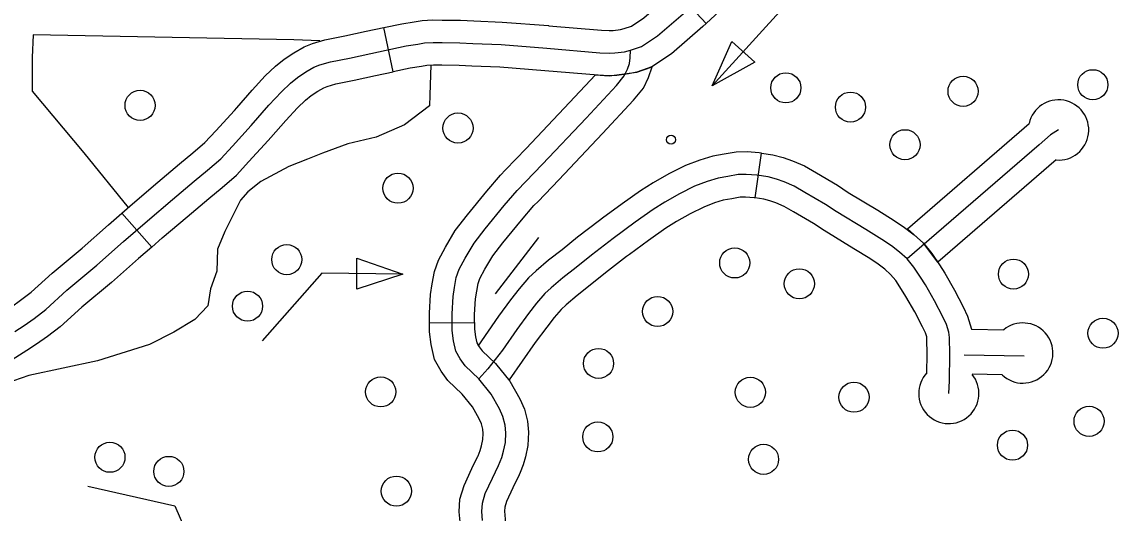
# Model space of a CAD drawing. Extents: x 653372 to 905732, y 627442 to 787275.
# Drawn here: x 665356 to 668993, y 772375 to 774006 of the extents above; entities that cross this region are included whole.
import ezdxf

# ---------------------------------------------------------------- set-up
doc = ezdxf.new("R2010")
doc.units = 0
for name, color, linetype in [('31', 7, 'Continuous'), ('35', 7, 'Continuous'), ('56', 7, 'Continuous'), ('6', 7, 'Continuous')]:
    doc.layers.add(name, color=color, linetype=linetype)

msp = doc.modelspace()

# ---------------------------------------------------------------- linework, layer by layer
at = {"layer": '31'}
for p, q in [((667524.3, 774110.4), (667626.7, 774000.8)), ((666588.1, 773840.1), (666557.2, 773986.9)), ((666557.2, 773986.9), (666557.2, 773986.9)), ((667789.4, 773421.1), (667810.7, 773569.6)), ((667810.7, 773569.6), (667810.7, 773569.6)), ((665687.8, 773370.8), (665786.8, 773258.1)), ((666708.3, 773006.8), (666858.3, 773007.1)), ((666708.3, 773006.8), (666708.3, 773006.8))]:
    msp.add_line(p, q, dxfattribs=at)
for points in [[(667375.6, 773911.3), (667412.3, 773923.9), (667465.4, 773959.7), (667565.3, 774046.1), (667690.6, 774163.2), (667853, 774339.1), (667953.7, 774453), (668005.5, 774509.5), (668059.1, 774559), (668090.1, 774587), (668141.5, 774632.6), (668174.7, 774658.2), (668206.8, 774680.8), (668246.8, 774702.2), (668318.6, 774739.3), (668495.2, 774830.3), (668713.9, 774947.2)], [(667626.7, 774000.8), (667743.8, 774110.3), (667908.7, 774288.9), (667996, 774387.6)], [(667104.2, 773993), (667278.7, 773978.3), (667304.8, 773976.9), (667317.4, 773977.5), (667342.1, 773980.5), (667354.8, 773983.5), (667378.6, 773991.6), (667419.8, 774019.4), (667515.1, 774101.9), (667524.3, 774110.4)], [(666557.2, 773986.9), (666616.9, 773999.5), (666657.4, 774005.9), (666683.8, 774010.4), (666719.1, 774012), (666751, 774011.9), (666811.7, 774010.8), (666855.2, 774008.8), (666950.1, 774005.2), (667103.6, 773993.1), (667104.3, 773993)], [(667626.7, 774000.8), (667615.4, 773990.3), (667511.1, 773900), (667446, 773856.2), (667396.3, 773839.1), (667368.3, 773832.6), (667330.1, 773827.9), (667304.3, 773826.7), (667268.4, 773828.6), (667091.6, 773843.6)], [(666068.9, 773720.3), (666119.8, 773778.9), (666163.6, 773826.2), (666197.7, 773858.4), (666225.8, 773881.4), (666258.2, 773903.4), (666292.6, 773923), (666320.4, 773933.8), (666361.5, 773945.6), (666427, 773958.9), (666498.2, 773974.5), (666557.2, 773986.9)], [(665332.1, 772977.9), (665363, 772997.7), (665396.2, 773021), (665434.7, 773050.9), (665505.3, 773114.5), (665604.5, 773197.3), (665693.3, 773275.9), (665772.2, 773345.2), (665855.6, 773415.8), (665927.6, 773477.2), (665971.5, 773513.5), (666015.5, 773551.4), (666054.4, 773593), (666117, 773661.3), (666175.7, 773728.8), (666216.9, 773773.4), (666247.3, 773802), (666270.7, 773821.3), (666297.9, 773839.6), (666324.9, 773855.1), (666344.4, 773862.6), (666379.4, 773872.7), (666442.5, 773885.5), (666513.9, 773901.1), (666630.6, 773925.7), (666669.6, 773931.9), (666691.8, 773935.7), (666720.7, 773937), (666750.2, 773936.9), (666809.3, 773935.8), (666852, 773933.8), (666945.7, 773930.3), (667097.5, 773918.3), (667273.6, 773903.4), (667304.5, 773901.8), (667323.7, 773902.7), (667355.2, 773906.6), (667375.6, 773911.3)], [(666884.8, 772350.2), (666882.2, 772379.3), (666883.9, 772407.4), (666893.7, 772439.6), (666917.2, 772490.8), (666937.8, 772532.7), (666948.2, 772558.7), (666954.1, 772579.6), (666960.3, 772608.5), (666962.1, 772641), (666959.4, 772666.5), (666952.3, 772694.9), (666940.8, 772720.7), (666913.3, 772769.9), (666872.2, 772819.9), (666826.4, 772864), (666810.4, 772886.4), (666795.4, 772912.4), (666787.6, 772946.9), (666783.3, 772980.8), (666783.3, 773036.2), (666786.7, 773093.2), (666791.2, 773123.9), (666797.4, 773157.1), (666807, 773184.1), (666826.6, 773221.3), (666856.2, 773270.5), (666892.8, 773318.6), (666956.6, 773395.4), (666999.5, 773446), (667083.8, 773533.1), (667228.2, 773686.2), (667329, 773794.8), (667354.6, 773826.6), (667365.8, 773849.1), (667371.6, 773867.4), (667374.8, 773885.8), (667375.6, 773911.3)], [(667091.5, 773843.6), (667091.3, 773843.6), (666941.3, 773855.4), (666848.8, 773858.9), (666806.8, 773860.9), (666749.4, 773861.9), (666722.2, 773862), (666699.9, 773861), (666681.7, 773857.9), (666644.2, 773851.9), (666588.1, 773840.1)], [(666961, 773514.1), (667029.6, 773585), (667173.4, 773737.4), (667258.8, 773829.4), (667304.3, 773826.7), (667396.3, 773839.1), (667447, 773856.9)], [(667068.8, 773409.7), (667138.1, 773481.3), (667282.9, 773635), (667385.8, 773745.7), (667418.1, 773785.9), (667435.5, 773820.9), (667447, 773856.9)], [(666182.1, 773621.9), (666231.5, 773678.7), (666270.2, 773720.6), (666296.8, 773745.7), (666315.6, 773761.1), (666337.6, 773775.9), (666357.3, 773787.2), (666368.3, 773791.5), (666397.2, 773799.8), (666458, 773812.2), (666529.6, 773827.8), (666588.1, 773840.1)], [(665687.8, 773370.8), (665723.2, 773401.9), (665807, 773472.9), (665879.3, 773534.6), (665923.1, 773570.8), (665963.4, 773605.5), (665999.3, 773644), (666061, 773711.3), (666068.9, 773720.3)], [(668796.1, 773646.8), (668769.6, 773630.3), (668731.8, 773597.8), (668293.1, 773218.5)], [(668395.1, 773207.5), (668347.5, 773270.4), (668294.3, 773318.7), (668698.4, 773668.1)], [(665786.8, 773258.1), (665821.2, 773288.4), (665904.1, 773358.6), (665975.8, 773419.7), (666019.9, 773456.2), (666067.5, 773497.2), (666109.4, 773542.1), (666172.9, 773611.4), (666182.1, 773621.9)], [(667810.7, 773569.6), (667802.5, 773570.8), (667762.2, 773573.9), (667726, 773573.5), (667685.9, 773566.5), (667648.3, 773560.1), (667605, 773546.5), (667557.8, 773528.2), (667503.2, 773500.9), (667450.7, 773471.7), (667409.1, 773445.1), (667347.3, 773401.1), (667282.7, 773353.6)], [(667810.7, 773569.6), (667847.6, 773564.3), (667882.2, 773555.1), (667912.5, 773544.3), (667952.6, 773527.1), (667992.2, 773504.2), (668062.2, 773463.1), (668098.3, 773439.5), (668195.7, 773380.1), (668250.4, 773345.9), (668285.2, 773323.3), (668307.5, 773305.7)], [(668787.9, 773547.1), (668395.1, 773207.5)], [(666708.3, 773006.8), (666708.3, 773038.4), (666712.1, 773100.9), (666717.2, 773136.2), (666724.8, 773176.7), (666738.2, 773214.2), (666761.2, 773258.1), (666794, 773312.6), (666834.1, 773365.3), (666899.2, 773443.6), (666943.8, 773496.4), (666961, 773514.1)], [(668431.8, 772771.7), (668433.6, 772813.9), (668435.2, 772902.2), (668434.1, 772957.7), (668431.9, 772975.1), (668424, 773000.8), (668411.8, 773026.1), (668384.7, 773078.9), (668353.9, 773132.7), (668337.9, 773158.1), (668315.6, 773191.2), (668293.1, 773218.5), (668267.8, 773241.4), (668241.4, 773262.3), (668210, 773282.7), (668156.3, 773316.3), (668058.2, 773376.1), (668022.6, 773399.4), (667954.5, 773439.3), (667918.8, 773459.9), (667885.2, 773474.5), (667860, 773483.4), (667832.6, 773490.7), (667794.3, 773496.2), (667759.7, 773498.8), (667732.9, 773498.6), (667698.6, 773492.5), (667665.9, 773487), (667629.9, 773475.6), (667588.2, 773459.6), (667538.2, 773434.5), (667489.2, 773407.3), (667451.1, 773383), (667391.3, 773340.3), (667317.6, 773286.2), (667245.6, 773231.5), (667195.1, 773190.2), (667151.2, 773155.8), (667112.3, 773122.8), (667090.9, 773103.2), (667063.9, 773071.5), (667037.4, 773037.1), (666998.5, 772984.6), (666950.4, 772915.6), (666902.5, 772853.1), (666872.2, 772819.9)], [(667789.4, 773421.1), (667786.1, 773421.6), (667757.2, 773423.8), (667739.8, 773423.6), (667711.3, 773418.6), (667683.5, 773413.9), (667654.7, 773404.8), (667618.6, 773390.9), (667573.2, 773368.2), (667527.6, 773342.8), (667493, 773320.8), (667435.3, 773279.6), (667371.6, 773232.8)], [(668214.6, 773187.9), (668197.6, 773201.3), (668169.7, 773219.5), (668116.9, 773252.5), (668018.2, 773312.7), (667983.1, 773335.6), (667916.8, 773374.5), (667885.1, 773392.8), (667857.8, 773404.6), (667837.8, 773411.7), (667817.5, 773417.1), (667789.4, 773421.1)], [(666858.3, 773007.1), (666858.3, 773034), (666861.4, 773085.6), (666865.2, 773111.5), (666870, 773137.4), (666875.9, 773153.9), (666892, 773184.5), (666918.4, 773228.4), (666951.5, 773271.9), (667014.1, 773347.2), (667055.1, 773395.6), (667068.8, 773409.7)], [(665291.3, 773040.9), (665291.8, 773041.1), (665321.1, 773059.9), (665351.6, 773081.4), (665386.6, 773108.5), (665456.2, 773171.2), (665555.7, 773254.2), (665643.7, 773332.1), (665687.8, 773370.8)], [(667282.7, 773353.6), (667272.7, 773346.3), (667199.2, 773290.4), (667148.2, 773248.7), (667103.8, 773213.9), (667062.8, 773179.1), (667036.8, 773155.4), (667005.6, 773118.7), (666977.6, 773082.3), (666937.6, 773028.4), (666868.4, 772929.2)], [(668307.5, 773305.7), (668316.3, 773298.7), (668347.5, 773270.4), (668375.8, 773236.1), (668400.8, 773199), (668418.2, 773171.3), (668450.6, 773114.6), (668478.9, 773059.5), (668494.1, 773028.3), (668507.2, 772985.3)], [(665786.8, 773258.1), (665742.9, 773219.6), (665653.4, 773140.4), (665554.4, 773057.9), (665482.8, 772993.3), (665440.7, 772960.7), (665404.8, 772935.4), (665372.4, 772914.7), (665371.8, 772914.3)], [(667371.6, 773232.8), (667362.5, 773226.1), (667292, 773172.6), (667242, 773131.7), (667198.7, 773097.6), (667161.9, 773066.5), (667144.9, 773051), (667122.2, 773024.3), (667097.3, 772991.8), (667059.4, 772940.8), (666972.9, 772816.8)], [(668359.1, 772840.3), (668360.2, 772902.1), (668359.2, 772952.3), (668358.3, 772959.3), (668354, 772973.3), (668344.7, 772992.6), (668318.7, 773043.1), (668289.6, 773094), (668275, 773117.1), (668255.4, 773146.4), (668238.7, 773166.6), (668219.4, 773184.1), (668214.6, 773187.9)], [(666870, 772565.2), (666877.1, 772582.9), (666881.3, 772597.7), (666885.7, 772618.5), (666886.9, 772639.1), (666885.3, 772653.4), (666881.1, 772670.4), (666873.7, 772687.1), (666851.1, 772727.5), (666817, 772768.9), (666769.4, 772814.7), (666747.3, 772845.7), (666724.7, 772884.7), (666713.6, 772934), (666708.4, 772976), (666708.3, 773006.8)], [(666858.3, 773007.1), (666858.3, 772985.5), (666861.6, 772959.8), (666866, 772940), (666873.5, 772927.1), (666883.4, 772913.2), (666927.4, 772870.9), (666975.4, 772812.3), (667007.9, 772754.4), (667023.5, 772719.4), (667033.4, 772679.7), (667037.3, 772642.8), (667034.8, 772598.5), (667027, 772561.6), (667019.3, 772534.5), (667009.2, 772509.3)], [(668507.2, 772985.3), (668614, 772983.3)], [(665371.8, 772914.3), (665032.9, 772698.9), (664927, 772630.6)], [(668681.7, 772895.4), (668482.9, 772899.2)], [(668608.8, 772833.3), (668509, 772835.3)], [(666610.3, 772125.9), (666610.8, 772129.3), (666619.1, 772163.8), (666640, 772199.2), (666671.3, 772230.1), (666699, 772249.6), (666724.8, 772266.3), (666768.7, 772293.4), (666792.4, 772309.2), (666802.1, 772317.1), (666807.6, 772324.5), (666810.4, 772330.1), (666809.9, 772345.6), (666807, 772378.2), (666809.6, 772420.7), (666823.4, 772466.3), (666849.4, 772523), (666869.2, 772563.2), (666870, 772565.2)], [(667009.2, 772509.3), (667006.3, 772502.1), (666984.9, 772458.6), (666964, 772413), (666958.2, 772394.1), (666957.4, 772380.4), (666959.7, 772354.8), (666961, 772314.7), (666952.7, 772278.6), (666935.3, 772244.9), (666911.4, 772212.7), (666881.5, 772188.3), (666849.7, 772167.1), (666805, 772139.6), (666783.1, 772125.4), (666767.8, 772114.5), (666759.6, 772106.5), (666758, 772099.6)]]:
    msp.add_lwpolyline(points, dxfattribs=at)
for centre, start, end in [((668796.1, 773646.8), 265.283, 167.7264), ((668677.5, 772906), 226.6104, 129.414), ((668431.8, 772771.7), 136.664, 39.4662)]:
    msp.add_arc(centre, 100, start, end, dxfattribs=at)
at = {"layer": '35'}
msp.add_lwpolyline([(666713.2, 773862.5), (666709.3, 773762.2), (666708.3, 773727), (666625.8, 773664.2), (666531.3, 773622.9), (666437.5, 773601.2), (666353.1, 773569.4), (666304, 773549.8), (666241.8, 773525.4), (666148.4, 773475.5), (666105.8, 773441), (666081.1, 773413.7), (666028.9, 773309.8), (666005.1, 773251), (666002.9, 773177.5), (665981.5, 773119.3), (665972.8, 773062.9), (665929.4, 773017.8), (665859.5, 772975.7), (665779.7, 772933.9), (665606.4, 772880.3), (665379.3, 772831.6), (665302.5, 772804.5)], dxfattribs=at)
at = {"layer": '56'}
for p, q in [((667647, 773792.8), (667712.1, 773940.3)), ((667712.1, 773940.3), (667787.6, 773871.7)), ((667787.6, 773871.7), (667647, 773792.8)), ((666466.8, 773118.5), (666467.8, 773220.5)), ((666467.8, 773220.5), (666620.3, 773168)), ((666620.3, 773168), (666466.8, 773118.5))]:
    msp.add_line(p, q, dxfattribs=at)
for points in [[(668351.2, 774212.2), (667903.6, 774075.2), (667647, 773792.8)], [(667069.7, 773289.7), (666926.6, 773102.5)], [(666620.3, 773168), (666351.5, 773170.7), (666153.4, 772946.3)], [(665574.4, 772464.1), (665863.8, 772398.4), (666087, 771881.7)]]:
    msp.add_lwpolyline(points, dxfattribs=at)
for centre, radius in [((667890.9, 773786.6), 50), ((668479.1, 773775.1), 50), ((668909.6, 773796.9), 50), ((665748, 773728.4), 50), ((668105.4, 773722.6), 50), ((666803, 773653.1), 50), ((668286.3, 773597.7), 50), ((667510.1, 773614.5), 15), ((666603.8, 773453.4), 50), ((666234.8, 773216.2), 50), ((667721.4, 773205.2), 50), ((668646.2, 773168.1), 50), ((667935.8, 773135.9), 50), ((666104.6, 773061.6), 50), ((667465.4, 773043.9), 50), ((668943.4, 772971.8), 50), ((667269.4, 772871.5), 50), ((666546.5, 772776.9), 50), ((667773.2, 772775.7), 50), ((668117.1, 772759.4), 50), ((668897.2, 772679.4), 50), ((667267, 772627.5), 50), ((668643, 772600.1), 50), ((665647.9, 772559.9), 50), ((667817, 772553), 50), ((665843.5, 772512.9), 50), ((666598.5, 772447.4), 50)]:
    msp.add_circle(centre, radius, dxfattribs=at)
at = {"layer": '6'}
msp.add_lwpolyline([(666344.5, 773943.1), (666258.7, 773945.7), (665393.2, 773962.3), (665390, 773887.5), (665389.9, 773775.4), (665560.8, 773571.1), (665708.2, 773389.3)], dxfattribs=at)

doc.saveas('drawing.dxf')
